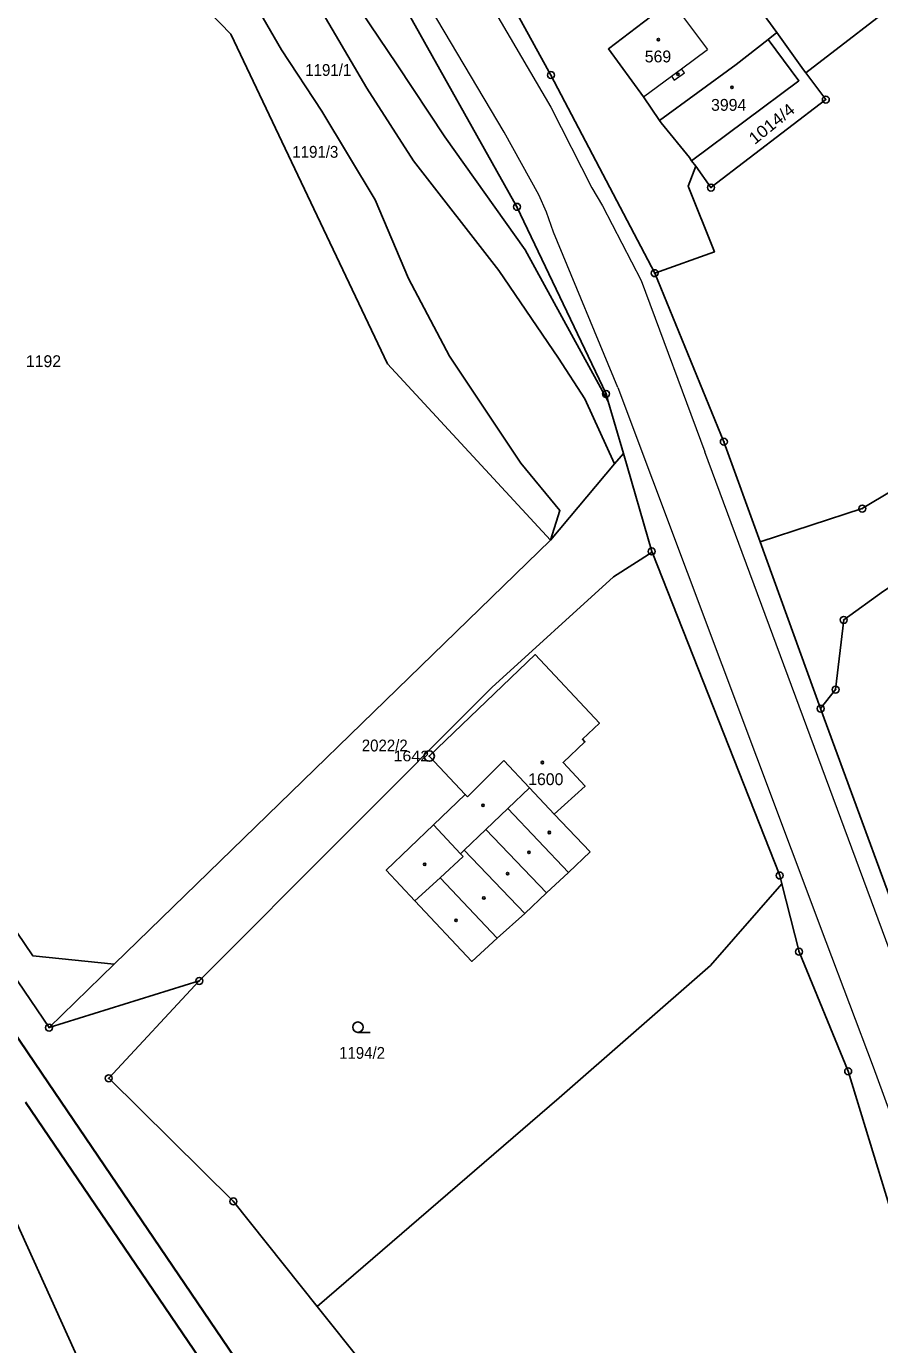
# Model space of a CAD drawing. Extents: x -679733 to -673243, y -1075091 to -1066557.
# Drawn here: x -676689.4 to -676566.7, y -1070238.7 to -1070049.2 of the extents above; entities that cross this region are included whole.
import ezdxf
from ezdxf.enums import TextEntityAlignment as Align

# ---------------------------------------------------------------- set-up
doc = ezdxf.new("R2010")
doc.units = 0
doc.header["$LTSCALE"] = 0.68
for name, color, linetype, lineweight in [('1', 7, 'Continuous', 25), ('3', 7, 'Continuous', 25), ('4', 7, 'Continuous', 13), ('5', 7, 'Continuous', 25), ('6', 7, 'Continuous', 35), ('8', 7, 'Continuous', 25)]:
    doc.layers.add(name, color=color, linetype=linetype, lineweight=lineweight)
doc.layers.add('2', color=7, linetype='Continuous')

msp = doc.modelspace()

# ---------------------------------------------------------------- linework, layer by layer
at = {"layer": '1'}
for p, q in [((-676593.14, -1070069.3), (-676593.75, -1070068.5)), ((-676676.79, -1070183.97), (-676614.05, -1070123.03)), ((-676583.9, -1070123.28), (-676575.21, -1070147.26)), ((-676664.54, -1070186.4), (-676686.14, -1070193.11))]:
    msp.add_line(p, q, dxfattribs=at)
for points in [[(-676605.74, -1070103.1), (-676606.05, -1070102.03), (-676618.88, -1070075.13), (-676635.71, -1070045.07), (-676653.11, -1070018.74), (-676665.05, -1069994.77), (-676666.13, -1069979.74), (-676663.34, -1069943.84), (-676657.72, -1069878.62), (-676658.24, -1069840.6), (-676656.88, -1069813.25), (-676655.17, -1069780.82)], [(-676652.29, -1069981.05), (-676650.69, -1069993.16), (-676633.15, -1070021.27), (-676613.98, -1070056.19), (-676599.06, -1070084.67)], [(-676605.74, -1070103.1), (-676617.71, -1070081.33), (-676629.22, -1070065.05), (-676636.11, -1070054.71), (-676644.03, -1070042.9), (-676653.82, -1070029.57), (-676669.67, -1070007.54), (-676676.93, -1069999.9), (-676686.04, -1069991.92)], [(-676671.62, -1070011.21), (-676664.72, -1070019.12), (-676656.42, -1070031.59), (-676647.7, -1070045.75), (-676640.45, -1070058.08), (-676633.72, -1070068.54), (-676621.49, -1070084.28), (-676612.9, -1070096.89), (-676609.11, -1070102.74), (-676604.84, -1070112.07)], [(-676694.22, -1070018.27), (-676692.45, -1070020.2), (-676687.48, -1070021.41), (-676680.35, -1070022.29), (-676673.98, -1070026.33), (-676669.05, -1070030.65), (-676659.55, -1070040.67), (-676652.72, -1070052.56), (-676646.92, -1070061.4), (-676639.26, -1070074.11), (-676634.45, -1070085.43), (-676628.59, -1070096.58), (-676618.31, -1070111.98), (-676612.68, -1070118.8), (-676614.05, -1070123.03), (-676604.84, -1070112.07)], [(-676698.82, -1070022.28), (-676681.94, -1070027.65), (-676660, -1070050.31), (-676637.47, -1070097.72), (-676614.05, -1070123.03)], [(-676546.5, -1070032.1), (-676546.94, -1070032.43), (-676577.35, -1070055.86)], [(-676581.49, -1070050.09), (-676588.67, -1070040.21), (-676596.36, -1070046.01), (-676596.69, -1070045.56), (-676600.66, -1070048.58)], [(-676600.66, -1070048.58), (-676605.73, -1070052.43), (-676600.68, -1070059.31), (-676598.37, -1070062.71)], [(-676598.37, -1070062.71), (-676587.33, -1070054.69), (-676582.76, -1070051.09), (-676581.49, -1070050.09)], [(-676582.76, -1070051.09), (-676578.32, -1070057.01), (-676593.75, -1070068.5)], [(-676581.49, -1070050.09), (-676577.69, -1070055.42), (-676577.35, -1070055.86)], [(-676583.9, -1070123.28), (-676569.22, -1070118.5), (-676509.44, -1070082.75), (-676452.14, -1070059.43), (-676438.72, -1070053.89), (-676427.91, -1070055.02), (-676428.39, -1070053.6)], [(-676577.35, -1070055.86), (-676574.46, -1070059.72), (-676590.97, -1070072.37), (-676593.14, -1070069.3)], [(-676762.95, -1070060.3), (-676766.47, -1070064.42), (-676752.86, -1070085.57), (-676744.71, -1070104.11), (-676736.59, -1070118.82), (-676686.14, -1070193.11), (-676676.79, -1070183.97)], [(-676593.75, -1070068.5), (-676594.08, -1070068.06), (-676598.15, -1070063.04), (-676598.37, -1070062.71)], [(-676676.79, -1070183.97), (-676688.48, -1070182.77), (-676737.38, -1070110.52), (-676749.45, -1070083.66), (-676756.71, -1070068.96), (-676754.09, -1070065.2)], [(-676593.14, -1070069.3), (-676594.27, -1070072.18), (-676590.47, -1070081.61), (-676599.06, -1070084.67)], [(-676599.06, -1070084.67), (-676589.12, -1070108.89), (-676583.9, -1070123.28)], [(-676604.84, -1070112.07), (-676603.56, -1070110.6), (-676605.74, -1070103.1)], [(-676603.56, -1070110.6), (-676599.49, -1070124.66), (-676599.44, -1070124.79)], [(-676599.44, -1070124.79), (-676604.98, -1070128.29), (-676622.49, -1070144.22), (-676664.54, -1070186.4)], [(-676580.77, -1070172.45), (-676581.08, -1070171.24), (-676599.44, -1070124.79)], [(-676575.21, -1070147.26), (-676573.06, -1070144.52), (-676571.88, -1070134.51), (-676566.18, -1070130.37), (-676556.43, -1070123.93)], [(-676575.21, -1070147.26), (-676560.34, -1070187.79), (-676554.28, -1070205.26), (-676550, -1070219.58), (-676547.57, -1070227.87), (-676543.39, -1070254.7), (-676543.26, -1070255.54)], [(-676647.6, -1070233.19), (-676612.82, -1070203.18), (-676591.05, -1070184.16), (-676580.77, -1070172.45)], [(-676556.85, -1070286.64), (-676560.66, -1070244.06), (-676565.21, -1070219.09), (-676571.25, -1070199.38), (-676578.31, -1070182.2), (-676580.77, -1070172.45)], [(-676664.54, -1070186.4), (-676677.56, -1070200.38), (-676659.63, -1070218.09), (-676647.6, -1070233.19)], [(-676699.45, -1070206.07), (-676693.4, -1070199.83), (-676692.45, -1070211.22), (-676692.26, -1070213.51), (-676693.58, -1070215.01), (-676692.59, -1070217.19), (-676677.63, -1070250.24)], [(-676597.21, -1070304.24), (-676633.87, -1070250.33), (-676647.6, -1070233.19)]]:
    msp.add_lwpolyline(points, dxfattribs=at)
msp.add_lwpolyline([(-676608.33, -1070167.84), (-676613.53, -1070162.43), (-676609.07, -1070158.39), (-676612.24, -1070155.02), (-676609.09, -1070152.05), (-676609.46, -1070151.66), (-676607.01, -1070149.33), (-676616.24, -1070139.48), (-676631.51, -1070154.07), (-676626.31, -1070159.58), (-676630.85, -1070163.94), (-676637.67, -1070170.48), (-676633.56, -1070174.87), (-676625.36, -1070183.6), (-676621.72, -1070180.27), (-676617.74, -1070176.7), (-676614.6, -1070173.75), (-676611.47, -1070170.79)], close=True, dxfattribs=at)
at = {"layer": '3'}
msp.add_line((-676641.733, -1070193.79), (-676639.983, -1070193.79), dxfattribs=at)
msp.add_circle((-676641.7329, -1070193.0398), 0.75, dxfattribs=at)
at = {"layer": '4'}
for p, q in [((-676649.48, -1070000.36), (-676614, -1070060.79)), ((-676620.69, -1070064.39), (-676649.15, -1070016.6)), ((-676596.36, -1070046.01), (-676591.47, -1070052.53)), ((-676595.2, -1070055.28), (-676591.47, -1070052.53)), ((-676600.68, -1070059.31), (-676596.66, -1070056.35)), ((-676596.66, -1070056.35), (-676595.2, -1070055.28)), ((-676596.66, -1070056.35), (-676596.25, -1070056.92)), ((-676596.25, -1070056.92), (-676594.78, -1070055.85)), ((-676594.78, -1070055.85), (-676595.2, -1070055.28)), ((-676614, -1070060.79), (-676608.1, -1070072.38)), ((-676615.71, -1070073.42), (-676620.69, -1070064.39)), ((-676614.61, -1070075.89), (-676615.71, -1070073.42)), ((-676608.1, -1070072.38), (-676606.59, -1070074.97)), ((-676606.59, -1070074.97), (-676601.02, -1070085.73)), ((-676613.63, -1070078.77), (-676614.61, -1070075.89)), ((-676604.38, -1070101.12), (-676613.63, -1070078.77)), ((-676601.02, -1070085.73), (-676591.85, -1070110.36)), ((-676604.38, -1070101.12), (-676574.44, -1070180.72)), ((-676556.52, -1070205.67), (-676591.85, -1070110.36)), ((-676620.74, -1070154.73), (-676625.99, -1070159.92)), ((-676620.74, -1070154.73), (-676617.08, -1070158.64)), ((-676617.08, -1070158.64), (-676620.2, -1070161.63)), ((-676617.08, -1070158.64), (-676613.53, -1070162.43)), ((-676625.99, -1070159.92), (-676626.31, -1070159.58)), ((-676620.2, -1070161.63), (-676623.32, -1070164.63)), ((-676620.2, -1070161.63), (-676611.47, -1070170.79)), ((-676630.85, -1070163.94), (-676626.97, -1070168.13)), ((-676623.32, -1070164.63), (-676626.44, -1070167.62)), ((-676623.32, -1070164.63), (-676614.6, -1070173.75)), ((-676626.62, -1070168.51), (-676629.91, -1070171.57)), ((-676626.97, -1070168.13), (-676626.44, -1070167.62)), ((-676626.97, -1070168.13), (-676626.62, -1070168.51)), ((-676626.44, -1070167.62), (-676617.74, -1070176.7)), ((-676629.91, -1070171.57), (-676633.56, -1070174.87)), ((-676629.91, -1070171.57), (-676621.72, -1070180.27)), ((-676574.44, -1070180.72), (-676567.65, -1070198.73)), ((-676567.65, -1070198.73), (-676564.59, -1070207.14))]:
    msp.add_line(p, q, dxfattribs=at)
at = {"layer": '5'}
for centre in [(-676598.5268, -1070051.1092), (-676595.7268, -1070056.0992), (-676587.9568, -1070057.9692), (-676615.2068, -1070154.9992), (-676623.7468, -1070161.1392), (-676614.2168, -1070165.0592), (-676617.1468, -1070167.9092), (-676632.1368, -1070169.6192), (-676620.2168, -1070170.9792), (-676623.6268, -1070174.4692), (-676627.6268, -1070177.6992)]:
    msp.add_circle(centre, 0.175, dxfattribs=at)
at = {"layer": '6'}
for p, q in [((-676745.1, -1070114.41), (-676689.23, -1070196.64)), ((-676689.23, -1070196.64), (-676686.21, -1070201.08)), ((-676686.21, -1070201.08), (-676655.73, -1070245.94)), ((-676689.51, -1070203.81), (-676659.09, -1070248.57))]:
    msp.add_line(p, q, dxfattribs=at)
at = {"layer": '8'}
for centre, radius in [((-676613.98, -1070056.1899), 0.5), ((-676613.98, -1070056.1899), 0.0303), ((-676574.46, -1070059.7199), 0.5), ((-676574.46, -1070059.7199), 0.0303), ((-676590.97, -1070072.3699), 0.5), ((-676590.97, -1070072.3699), 0.0303), ((-676618.88, -1070075.1299), 0.5), ((-676618.88, -1070075.1299), 0.0303), ((-676599.06, -1070084.6699), 0.5), ((-676599.06, -1070084.6699), 0.0303), ((-676606.05, -1070102.0299), 0.5), ((-676606.05, -1070102.0299), 0.0303), ((-676589.12, -1070108.8899), 0.5), ((-676589.12, -1070108.8899), 0.0303), ((-676569.22, -1070118.4999), 0.5), ((-676569.22, -1070118.4999), 0.0303), ((-676599.49, -1070124.6599), 0.5), ((-676599.49, -1070124.6599), 0.0303), ((-676571.88, -1070134.5099), 0.5), ((-676571.88, -1070134.5099), 0.0303), ((-676573.06, -1070144.5199), 0.5), ((-676573.06, -1070144.5199), 0.0303), ((-676575.21, -1070147.2599), 0.5), ((-676575.21, -1070147.2599), 0.0303), ((-676631.49, -1070154.0698), 0.75), ((-676631.49, -1070154.0698), 0.03), ((-676581.08, -1070171.2399), 0.5), ((-676581.08, -1070171.2399), 0.0303), ((-676578.31, -1070182.1999), 0.5), ((-676578.31, -1070182.1999), 0.0303), ((-676664.54, -1070186.3999), 0.5), ((-676664.54, -1070186.3999), 0.0303), ((-676686.14, -1070193.1099), 0.5), ((-676686.14, -1070193.1099), 0.0303), ((-676571.25, -1070199.3799), 0.5), ((-676677.56, -1070200.3799), 0.5), ((-676677.56, -1070200.3799), 0.0303), ((-676571.25, -1070199.3799), 0.0303), ((-676659.63, -1070218.0899), 0.5), ((-676659.63, -1070218.0899), 0.0303)]:
    msp.add_circle(centre, radius, dxfattribs=at)

# ---------------------------------------------------------------- texts
at = {"layer": '2'}
for s, p in [('569', (-676600.49, -1070054.37)), ('1192', (-676689.47, -1070098.17)), ('1600', (-676617.25, -1070158.249))]:
    msp.add_text(s, height=1.7, dxfattribs=at).set_placement(p)
at = {"layer": '2', "width": 0.95}
for s, p in [('1191/1', (-676649.3, -1070056.31)), ('1191/3', (-676651.16, -1070068.08)), ('2022/2', (-676641.18, -1070153.41)), ('1194/2', (-676644.44, -1070197.59))]:
    msp.add_text(s, height=1.7, dxfattribs=at).set_placement(p)
at = {"layer": '2'}
msp.add_text('3994', height=1.7, dxfattribs=at).set_placement((-676588.43, -1070061.33), align=Align.CENTER)
at = {"layer": '2', "width": 1.1}
msp.add_text('1014/4', height=1.7, rotation=39, dxfattribs=at).set_placement((-676584.685, -1070066.26))
at = {"layer": '8', "width": 1.15}
msp.add_text('1642', height=1.5, dxfattribs=at).set_placement((-676631.489, -1070154.82), align=Align.RIGHT)

doc.saveas('drawing.dxf')
